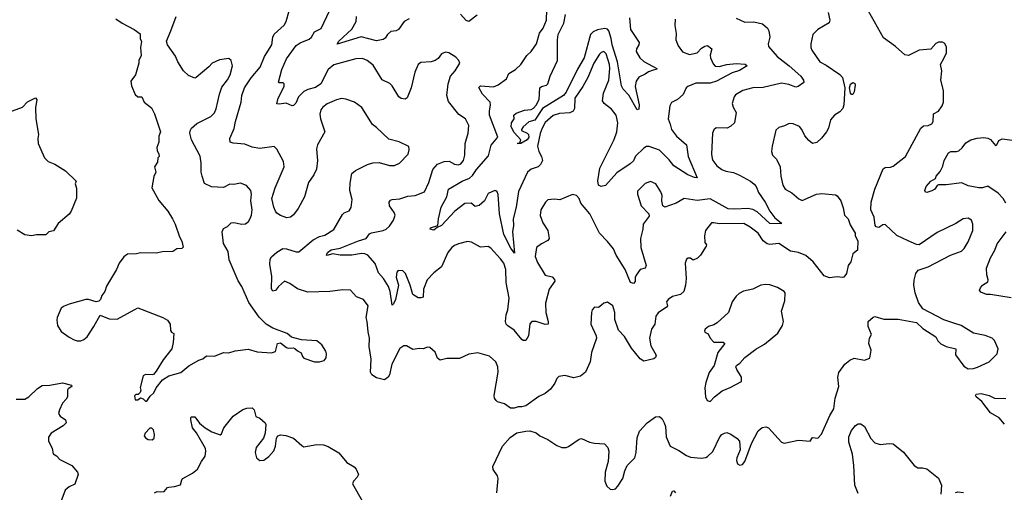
# Model space of a CAD drawing. Extents: x 2133461 to 2293071, y 753526 to 916327.
# Tile 304 of 459: x 2217344 to 2224932, y 881809 to 885450. Entities that reach past the tile are written whole.
import ezdxf

# ---------------------------------------------------------------- set-up
doc = ezdxf.new("R2010")
doc.units = 0

msp = doc.modelspace()

# ---------------------------------------------------------------- linework, layer by layer
at = {"layer": '0CON10XD'}
for points in [[(2220965, 882858.5), (2220875, 882883.1), (2220805, 882873.1), (2220735, 882839.4), (2220635, 882840), (2220585, 882826.7), (2220565, 882842.5), (2220545, 882887.5), (2220505, 882923.3), (2220485, 882926.7), (2220456.1, 882913.9), (2220425, 882916.7), (2220375, 882908.8), (2220325, 882936.2), (2220303.9, 882936.1), (2220274.2, 882915.8), (2220212.5, 882795), (2220194.3, 882715), (2220184, 882695), (2220155, 882676), (2220095, 882690), (2220058.8, 882715), (2220048, 882735), (2220051.9, 882835), (2220036.8, 882933.2), (2220040, 882995), (2220029.4, 883045), (2220023.1, 883125), (2220014.2, 883155), (2220028.8, 883245), (2219995, 883293.3), (2219940, 883315), (2219895, 883365.8), (2219835, 883369.2), (2219735, 883355.5), (2219565, 883351.8), (2219485, 883376.9), (2219425, 883417.1), (2219385, 883434.2), (2219338.7, 883395), (2219315, 883362.4), (2219295, 883359.6), (2219285.8, 883375.8), (2219287.5, 883475), (2219271.2, 883565), (2219274, 883605), (2219285, 883623.3), (2219325, 883658.8), (2219373, 883687), (2219400, 883685), (2219475, 883662), (2219495, 883662.5), (2219605, 883753.3), (2219655, 883778.6), (2219695, 883789.4), (2219766.6, 883833.4), (2219831.7, 883948.3), (2219845, 883960.8), (2219882.3, 883977.7), (2219898.3, 884001.7), (2219905.7, 884064.3), (2219889.4, 884135), (2219890.5, 884189.5), (2219905, 884266), (2219932.6, 884287.4), (2220025.6, 884334.4), (2220065, 884348.1), (2220115, 884350), (2220195, 884327.5), (2220232.7, 884327.3), (2220271.2, 884345), (2220338, 884415), (2220346.1, 884446.1), (2220343, 884473), (2220269.7, 884509.7), (2220188.9, 884528.9), (2220095, 884620), (2220062.1, 884642.1), (2219982.4, 884772.4), (2219925, 884814.2), (2219857.9, 884837.9), (2219825, 884841.4), (2219785, 884833.1), (2219715, 884801.4), (2219680.8, 884775), (2219665.5, 884754.5), (2219657.6, 884722.4), (2219662.1, 884685), (2219696, 884585), (2219640, 884485), (2219632.7, 884455), (2219635, 884422.5), (2219639.3, 884365), (2219630.5, 884299.5), (2219611.1, 884255), (2219571.1, 884195), (2219538.6, 884085), (2219490, 883995), (2219455, 883947.5), (2219431.7, 883928.3), (2219404.1, 883924.1), (2219355, 883940), (2219325, 883960), (2219315, 883973.8), (2219301.9, 884005), (2219287.3, 884072.7), (2219312.9, 884155), (2219381.5, 884315), (2219378.1, 884358.1), (2219325, 884451.2), (2219305, 884472), (2219195, 884458.1), (2219135, 884468.8), (2219079.7, 884489.7), (2218988.7, 884498.7), (2218967.5, 884507.5), (2218963.1, 884535), (2218997.6, 884612.4), (2219007.9, 884665), (2219050.4, 884815), (2219055.5, 884865.5), (2219076, 884925), (2219128.2, 885001.8), (2219198.5, 885085), (2219232.2, 885165), (2219287.5, 885255), (2219295.5, 885315), (2219305, 885337.1), (2219382.6, 885407.4), (2219397.1, 885435), (2219421.3, 885518.7)], [(2222865, 885461.4), (2222931.5, 885431.5), (2223002.1, 885432.1), (2223068.2, 885418.2), (2223108, 885385), (2223117.5, 885365), (2223125.6, 885315), (2223112.5, 885265), (2223115, 885244), (2223181.9, 885165), (2223274.8, 885094.8), (2223364.4, 885015), (2223384, 884985), (2223387.5, 884965), (2223344.5, 884935.5), (2223325, 884929.4), (2223271.5, 884951.5), (2223215, 884960), (2223075, 884927.5), (2222995, 884925.5), (2222916.7, 884905), (2222860.3, 884869.7), (2222850, 884855), (2222834.3, 884805), (2222842, 884775), (2222866.7, 884735), (2222852.9, 884655), (2222825, 884628.9), (2222796.1, 884613.9), (2222712.5, 884617.5), (2222695, 884600), (2222684, 884575), (2222675.5, 884415), (2222679.8, 884379.8), (2222685, 884364), (2222717.5, 884325), (2222755, 884296.9), (2222785, 884283.1), (2222845, 884271.5), (2222891.7, 884251.7), (2222976, 884205), (2223005, 884181.4), (2223018.9, 884165), (2223038.3, 884118.3), (2223090.6, 884045), (2223125.5, 883975), (2223165, 883923.3), (2223213.8, 883885), (2223212.5, 883877.5), (2223125, 883880), (2223028.8, 883968.8), (2222995, 883986.7), (2222955, 883994.8), (2222855, 883989.2), (2222805, 883992.9), (2222665, 884068.9), (2222565, 884056.5), (2222465, 884071.9), (2222403, 884037), (2222315, 884006), (2222301.2, 884015), (2222292.5, 884055), (2222295.6, 884095), (2222285, 884123.8), (2222246, 884185), (2222205, 884202), (2222165, 884188), (2222105, 884130), (2222106, 884106), (2222134.2, 884015), (2222193.3, 883955), (2222196.2, 883935), (2222150, 883875), (2222147.5, 883835), (2222129.2, 883765), (2222132, 883695), (2222172, 883555), (2222163.8, 883536.2), (2222126, 883524), (2222095, 883481.2), (2222087.6, 883462.4), (2222087.3, 883432.7), (2222075, 883417.5), (2222052.3, 883425), (2222010.4, 883525), (2221942.3, 883635), (2221919.6, 883685), (2221875, 883741.8), (2221812.2, 883805), (2221737.3, 883955), (2221695.6, 884005), (2221669.2, 884035), (2221655, 884072.5), (2221636.7, 884095), (2221605, 884103.3), (2221506.8, 884063.2), (2221465, 884068.1), (2221415, 884060.8), (2221395.8, 884045), (2221360, 883985), (2221355, 883942.5), (2221375.8, 883885), (2221415.7, 883825), (2221425.7, 883765), (2221415, 883747.5), (2221365, 883722.9), (2221328, 883695), (2221318, 883625), (2221335, 883580), (2221385, 883493.8), (2221395, 883482.5), (2221448.9, 883468.9), (2221467, 883447), (2221468.8, 883435), (2221426, 883375), (2221395.8, 883265), (2221398.6, 883195), (2221418.1, 883125), (2221416, 883105), (2221395, 883102.2), (2221325, 883124), (2221290, 883125), (2221274.6, 883105.4), (2221265.5, 883015), (2221245, 882978.8), (2221225, 882978), (2221215, 882985.6), (2221155, 883057.1), (2221105, 883091.2), (2221094.2, 883105), (2221088.6, 883125), (2221094.7, 883175), (2221107.5, 883215), (2221115.9, 883305), (2221094.7, 883425), (2221092, 883525), (2221074.2, 883574.2), (2221048.7, 883608.7), (2220975, 883690), (2220955, 883703.1), (2220895, 883698.5), (2220825, 883734.6), (2220795, 883740.4), (2220726, 883724), (2220695, 883708.9), (2220675, 883694.3), (2220644.5, 883655), (2220594.7, 883545.3), (2220535, 883500), (2220484.4, 883445), (2220456.4, 883375), (2220455, 883313.3), (2220435, 883305.7), (2220415, 883307.8), (2220373.1, 883333.1), (2220354.5, 883404.5), (2220316.7, 883495), (2220295.9, 883515.9), (2220262.3, 883517.7), (2220250, 883505), (2220244.6, 883465.4), (2220263.3, 883405), (2220241.6, 883295), (2220225, 883260), (2220215, 883251.4), (2220200, 883355), (2220185.7, 883395), (2220148.4, 883455), (2220110.6, 883500.6), (2220085, 883572), (2220027.5, 883635), (2220005, 883645.6), (2219978.8, 883648.8), (2219905, 883636.4), (2219815, 883635.3), (2219755, 883645.4), (2219715, 883632.1), (2219708, 883635), (2219716.5, 883655), (2219745, 883675.8), (2219815, 883689), (2219955, 883745.4), (2220015, 883763.1), (2220040.5, 883799.5), (2220055, 883807.9), (2220144.6, 883824.6), (2220168.6, 883835), (2220195, 883859.4), (2220224.4, 883905), (2220236.9, 883945), (2220230, 883965), (2220194, 884015), (2220191.2, 884045), (2220201.2, 884058.8), (2220214.4, 884065.6), (2220275, 884068.9), (2220335, 884090.5), (2220392.5, 884095), (2220465, 884123.8), (2220496.5, 884195), (2220528.1, 884295), (2220565, 884337.5), (2220615, 884357.5), (2220655, 884358.6), (2220695, 884337.5), (2220725, 884331.9), (2220745, 884340), (2220765.7, 884365), (2220774.3, 884405), (2220778.1, 884495), (2220801.4, 884575), (2220805.5, 884635.5), (2220779.2, 884685), (2220729.3, 884719.3), (2220649.1, 884819.1), (2220636.9, 884865), (2220646.1, 884955), (2220664.6, 885015.4), (2220699.2, 885055), (2220736.2, 885115), (2220728.8, 885135), (2220705, 885160), (2220652.5, 885195), (2220625, 885198.8), (2220595, 885186.7), (2220568.3, 885151.7), (2220545, 885136), (2220515, 885124.3), (2220435, 885120.8), (2220415.5, 885104.5), (2220389.5, 885045), (2220361.1, 884925), (2220331.2, 884848.8), (2220315, 884838), (2220285, 884841.4), (2220266, 884855), (2220215, 884940), (2220197, 884957), (2220137.6, 884987.6), (2220068.9, 885098.9), (2220022.5, 885135), (2219985, 885150.9), (2219935, 885147.5), (2219765, 885101.6), (2219722.9, 885065), (2219665, 884955.8), (2219625, 884927.5), (2219565, 884911.5), (2219535, 884895.6), (2219494.3, 884855), (2219472.7, 884807.3), (2219455, 884788.8), (2219445, 884786.7), (2219397.9, 884807.9), (2219345, 884799.2), (2219325, 884802.5), (2219335.7, 884845), (2219383.8, 884935), (2219382.5, 884955), (2219375, 884962.5), (2219345, 884962.5), (2219338.3, 884968.3), (2219364.4, 885065), (2219400.7, 885149.3), (2219475, 885250), (2219505, 885272.2), (2219575, 885299.1), (2219593.5, 885315), (2219617.3, 885355), (2219668.8, 885381.2), (2219733, 885517)], [(2222395.8, 885455), (2222394, 885405), (2222404.4, 885344.4), (2222401.9, 885295), (2222419.3, 885249.3), (2222453.2, 885203.2), (2222505, 885181.2), (2222565, 885193.6), (2222598.6, 885231.4), (2222625, 885247.1), (2222645, 885250), (2222677.5, 885225), (2222664.5, 885175.5), (2222667.5, 885155), (2222688.9, 885108.9), (2222705, 885092.7), (2222735, 885090), (2222795, 885105.3), (2222865, 885112.2), (2222935, 885106.9), (2222950, 885095), (2222890.8, 885059.2), (2222835, 885039.6), (2222713.3, 884976.7), (2222665, 884961.8), (2222555, 884960.4), (2222494, 884935), (2222481.1, 884925), (2222456.2, 884873.8), (2222415, 884836), (2222368.3, 884811.7), (2222354.2, 884785), (2222341.1, 884685), (2222358.5, 884645), (2222366.4, 884605), (2222405, 884552.2), (2222484.3, 884485), (2222495.6, 884395), (2222565, 884232.5), (2222545, 884232.9), (2222494.2, 884255), (2222385.5, 884325), (2222350.6, 884370.6), (2222275, 884445.5), (2222195, 884472.7), (2222175, 884471.8), (2222155, 884460.6), (2222091.4, 884398.6), (2222075, 884363.3), (2222050, 884340), (2221945, 884269.7), (2221858.5, 884171.5), (2221825, 884163.9), (2221805.3, 884175.3), (2221800.9, 884209.1), (2221816.5, 884305), (2221925, 884526.2), (2221945.5, 884585), (2221953.3, 884655), (2221941.4, 884715), (2221905, 884760.6), (2221848.6, 884805), (2221835.5, 884825.5), (2221843.8, 884885), (2221884.2, 884985), (2221893.2, 885075), (2221890.4, 885105), (2221865, 885186.7), (2221845, 885204.4), (2221825, 885197.8), (2221811.5, 885185), (2221770.3, 885115), (2221722.7, 885005), (2221684.7, 884935.3), (2221623.6, 884845), (2221619.6, 884765), (2221609.5, 884745), (2221585, 884732.5), (2221503.7, 884726.3), (2221455, 884712.5), (2221395, 884657.1), (2221370.5, 884615), (2221355, 884573.3), (2221335.5, 884475.5), (2221345.6, 884435), (2221366.9, 884395), (2221372.5, 884365), (2221359.2, 884335), (2221338.8, 884315), (2221285, 884298.1), (2221257.1, 884275), (2221189.6, 884125), (2221169.4, 884005), (2221147.1, 883915), (2221150.8, 883865), (2221141.9, 883815), (2221157.7, 883652.3), (2221129.9, 883689.9), (2221075.2, 883795), (2221041, 883955), (2221032.1, 884102.1), (2221025, 884122.9), (2221015, 884131.5), (2221005, 884133.5), (2220955, 884109.6), (2220926.9, 884053.1), (2220885, 884018.2), (2220855, 884011.4), (2220823.3, 884035), (2220775, 884033.5), (2220697.5, 883975), (2220595.6, 883865), (2220560.5, 883849.5), (2220535, 883828), (2220507.5, 883835), (2220510, 883845), (2220566.7, 883863.3), (2220570.9, 883915), (2220592.2, 884005), (2220635.3, 884085), (2220650, 884145), (2220754.6, 884205), (2220811, 884229), (2220835, 884248.9), (2220865, 884296.5), (2220957.8, 884402.2), (2220977.9, 884482.1), (2221028.8, 884545), (2220966.2, 884713.8), (2220964, 884745), (2220972.9, 884795), (2220969.4, 884815), (2220910.8, 884875), (2220882.7, 884927.3), (2220895, 884939.2), (2220995, 884931.4), (2221032, 884948), (2221095.5, 884994.5), (2221114.5, 885035.5), (2221165, 885066), (2221206, 885105), (2221252.5, 885175), (2221286.2, 885205), (2221327.1, 885265), (2221350, 885345), (2221378, 885385), (2221404, 885445), (2221408, 885525)], [(2221884, 882125), (2221878.8, 882045), (2221856.2, 881965), (2221853.8, 881895), (2221870, 881855), (2221895, 881833.3), (2221915, 881831.2), (2221935, 881836.7), (2221955, 881856.7), (2221992.5, 881915), (2222006.9, 881975), (2222025.6, 882014.4), (2222086, 882075), (2222095.6, 882114.4), (2222102, 882228), (2222120.6, 882279.4), (2222180, 882345), (2222245, 882391.2), (2222275, 882393.8), (2222295, 882373.8), (2222311.4, 882345), (2222321.1, 882315), (2222326.9, 882235), (2222357.1, 882165), (2222425, 882131.5), (2222482.1, 882092.1), (2222515, 882080.4), (2222595, 882072.5), (2222633.1, 882076.9), (2222645, 882084.2), (2222686.7, 882123.3), (2222740, 882235), (2222755, 882253.8), (2222775, 882264), (2222795, 882268.8), (2222825, 882256.7), (2222873.9, 882223.9), (2222891.7, 882201.7), (2222898, 882135), (2222870, 882075), (2222868.8, 882055), (2222875, 882027.5), (2222895, 882017.5), (2222915, 882022.5), (2222933.3, 882045), (2222984.4, 882185.6), (2223035, 882283.3), (2223065, 882308.8), (2223095, 882313.3), (2223115, 882306.2), (2223216.1, 882196.1), (2223235, 882186.7), (2223345, 882209.2), (2223435, 882203.3), (2223455, 882230), (2223495, 882226.2), (2223523.2, 882256.8), (2223588.3, 882401.7), (2223619.3, 882450.7), (2223628.8, 882535), (2223656.2, 882625), (2223650, 882695), (2223658.3, 882731.7), (2223704.1, 882795.9), (2223742.7, 882827.3), (2223775, 882842), (2223855, 882827.5), (2223896.7, 882843.3), (2223906.7, 882905), (2223887.5, 882955), (2223892.5, 882995), (2223910, 883025), (2223884, 883085), (2223883.3, 883125), (2223921.7, 883158.3), (2223935, 883162.5), (2224005, 883143.8), (2224115, 883143.8), (2224255, 883118), (2224305, 883071.2), (2224405.7, 883005.7), (2224421.2, 882975), (2224443, 882953), (2224485, 882931.2), (2224560, 882915), (2224556.7, 882866.7), (2224619.7, 882779.7), (2224655, 882760.8), (2224695, 882763.3), (2224726.9, 882773.1), (2224816.7, 882815), (2224876.7, 882875), (2224883.8, 882915), (2224857.5, 882977.5), (2224837.5, 882995), (2224785, 883016), (2224695, 883034), (2224600, 883095), (2224542.7, 883112.7), (2224467.3, 883137.3), (2224305, 883222), (2224272, 883272), (2224244.4, 883345), (2224235.6, 883405), (2224237.9, 883442.1), (2224251.4, 883495), (2224269.1, 883520.9), (2224346.2, 883545), (2224517.5, 883635), (2224602.7, 883667.3), (2224624.2, 883685.8), (2224655, 883737.5), (2224690, 883825), (2224690, 883875), (2224678.8, 883905), (2224655, 883920), (2224615, 883916.2), (2224559.5, 883880.5), (2224415, 883810.8), (2224275, 883716.2), (2224255, 883718), (2224192.5, 883745), (2224105, 883788), (2224015, 883870.8), (2223995, 883868.6), (2223965, 883848.8), (2223943.6, 883853.6), (2223936.7, 883865), (2223928.8, 883928.8), (2223902.5, 883985), (2223907.5, 884045), (2223934, 884145), (2223998.3, 884301.7), (2224015, 884310.8), (2224055, 884312.9), (2224075, 884320.8), (2224171.2, 884395), (2224290, 884615), (2224308.6, 884631.4), (2224345.6, 884634.4), (2224375, 884648), (2224384.4, 884665.6), (2224386, 884725), (2224425, 884746.2), (2224454, 884785), (2224464, 884815), (2224464.3, 884905), (2224444.2, 884985), (2224450, 885055), (2224441.2, 885105), (2224468, 885155), (2224488, 885195), (2224487.7, 885237.7), (2224475, 885267.5), (2224455, 885277.5), (2224425, 885276.7), (2224405, 885266.2), (2224365, 885223.8), (2224275, 885215.7), (2224195, 885174), (2224165, 885178.8), (2224095, 885242.9), (2224000.5, 885310.5), (2223885.7, 885515)], [(2218085, 885457.5), (2218135, 885423.8), (2218227.5, 885375), (2218271.7, 885341.7), (2218273.3, 885305), (2218283, 885283), (2218276.7, 885235), (2218280, 885175), (2218262.5, 885135), (2218262.5, 885115), (2218237.5, 885025), (2218200, 884975), (2218205, 884940), (2218235, 884873.3), (2218255, 884856.7), (2218286.4, 884856.4), (2218304.1, 884814.1), (2218360.7, 884770.7), (2218383.3, 884725), (2218430, 884585), (2218417, 884553), (2218416.7, 884505), (2218402.5, 884465), (2218403, 884443), (2218417.5, 884415), (2218420, 884395), (2218410, 884385), (2218407, 884353), (2218382.5, 884315), (2218392.5, 884275), (2218378.3, 884241.7), (2218363.3, 884155), (2218417.7, 884057.7), (2218485.8, 883975.8), (2218523.3, 883915), (2218543.3, 883875), (2218576.1, 883776.1), (2218594.1, 883744.1), (2218603, 883697), (2218595, 883687.5), (2218555, 883683.3), (2218525, 883663.3), (2218445, 883662.5), (2218395, 883650), (2218275, 883653.3), (2218245, 883646.2), (2218176.4, 883643.6), (2218147.7, 883622.3), (2218111.2, 883575), (2218090, 883525), (2218014.3, 883395.7), (2218000, 883355), (2217976.7, 883325), (2217966.7, 883295), (2217955, 883280), (2217935, 883276), (2217875, 883293.8), (2217855, 883293.8), (2217725, 883258.8), (2217686.4, 883243.6), (2217665, 883227.5), (2217633.8, 883155), (2217631.2, 883135), (2217636.7, 883095), (2217665, 883047.5), (2217725, 883003.3), (2217764.1, 882984.1), (2217786.4, 882976.4), (2217815, 882976.7), (2217837.5, 882985), (2217865, 883007.5), (2217916.7, 883085), (2217965, 883172.5), (2218035, 883144), (2218095, 883142), (2218255, 883229.2), (2218447.5, 883155), (2218483.9, 883133.9), (2218503.6, 883103.6), (2218506.7, 883055), (2218515, 883042.5), (2218533, 883033), (2218528.3, 882961.7), (2218516.7, 882915), (2218449.5, 882830.5), (2218397.3, 882742.7), (2218375, 882717.5), (2218365, 882712.5), (2218315, 882716), (2218296.7, 882705), (2218272.5, 882615), (2218277.5, 882595), (2218271.7, 882578.3), (2218257, 882563), (2218238.3, 882561.7), (2218228.3, 882551.7), (2218235, 882520), (2218255, 882520), (2218275, 882537.5), (2218295, 882530), (2218315, 882510), (2218325, 882510)], [(2218325, 882510), (2218350.7, 882549.3), (2218377.5, 882575), (2218395, 882612.5), (2218444.2, 882675.8), (2218495, 882706), (2218585, 882732.9), (2218647.6, 882782.4), (2218725, 882827.1), (2218755, 882837.5), (2218785, 882859.2), (2218846.4, 882856.4), (2218915, 882886.2), (2218955, 882882.5), (2219005, 882898.8), (2219105, 882912.5), (2219175, 882891.2), (2219286.1, 882883.9), (2219316.4, 882893.6), (2219332.5, 882955), (2219355, 882960), (2219400, 882925), (2219415, 882920), (2219453, 882923), (2219465, 882917.5), (2219485, 882897.5), (2219513, 882883), (2219523.3, 882855), (2219535, 882843.3), (2219617, 882813), (2219655, 882813.3), (2219690, 882825), (2219706.7, 882845), (2219710, 882875), (2219703.3, 882895), (2219674.1, 882944.1), (2219635, 882976.7), (2219515, 882982.5), (2219458.3, 882998.3), (2219440, 883005), (2219405, 883032.5), (2219295, 883073.3), (2219245, 883103.3), (2219188.8, 883158.8), (2219110.3, 883270.3), (2219055.6, 883395), (2219028.3, 883438.3), (2218959.1, 883599.1), (2218951.2, 883665), (2218914, 883725), (2218904, 883815), (2218915, 883840), (2218945, 883856.7), (2218975, 883886), (2218995, 883888), (2219056.1, 883873.9), (2219085, 883876.2), (2219106.7, 883895), (2219121.2, 883918.8), (2219131.4, 883945), (2219136.5, 883985), (2219124.5, 884055), (2219131.9, 884105), (2219125, 884133.3), (2219093.6, 884173.6), (2219045, 884189.2), (2218995, 884180.8), (2218965, 884183.8), (2218915, 884158), (2218823.2, 884163.2), (2218768.8, 884188.8), (2218751.9, 884245), (2218743.1, 884275), (2218743.1, 884345), (2218735, 884397.5), (2218668, 884525), (2218656, 884575), (2218657.3, 884592.7), (2218668.8, 884615), (2218709.7, 884650.3), (2218816.6, 884703.4), (2218845, 884733.3), (2218857.9, 884762.1), (2218883.2, 884876.8), (2218901.2, 884928.8), (2218945, 884986.7), (2218966.1, 885026.1), (2218983.6, 885093.6), (2218980, 885115), (2218973.3, 885135), (2218955, 885150), (2218885, 885140), (2218826.7, 885115), (2218802.9, 885087.1), (2218705, 885003.3), (2218695, 885000), (2218645, 885020), (2218608, 885055), (2218563.8, 885125), (2218545, 885167.5), (2218483.3, 885255), (2218476.7, 885285), (2218508, 885365), (2218549.2, 885475)], [(2220345, 885455.8), (2220306.2, 885435), (2220263.8, 885375), (2220245, 885364), (2220205, 885360), (2220178.8, 885335), (2220162, 885308), (2220145, 885298), (2220093.9, 885286.1), (2219977.1, 885317.1), (2219791.7, 885261.7), (2219804.3, 885285), (2219905, 885375.6), (2219937.5, 885435), (2219941.1, 885475)], [(2220869.2, 885485), (2220805, 885436.2), (2220784.3, 885444.3), (2220742.5, 885492.5)], [(2223574, 885505), (2223588, 885445), (2223582, 885425), (2223496, 885375), (2223456, 885335), (2223441.2, 885265), (2223441.2, 885235), (2223448.8, 885215), (2223510, 885125), (2223559.4, 885099.4), (2223665, 885027.5), (2223684.6, 885004.6), (2223704.6, 884925), (2223696.5, 884793.5), (2223686.9, 884765), (2223665, 884740), (2223622.5, 884715), (2223591.7, 884678.3), (2223576.2, 884615), (2223561.2, 884585), (2223524.2, 884535.8), (2223487.3, 884502.7), (2223455, 884496.7), (2223425, 884518), (2223395, 884555.8), (2223372.2, 884605), (2223355, 884625.8), (2223305, 884648), (2223275, 884649.2), (2223239.1, 884630.9), (2223195, 884618.6), (2223172.2, 884597.8), (2223143.1, 884475), (2223139.2, 884435), (2223145.8, 884405), (2223177.1, 884375), (2223205.4, 884315.4), (2223210.4, 884245), (2223224.3, 884175), (2223243.6, 884143.6), (2223295, 884115.8), (2223349.5, 884069.5), (2223375, 884056.7), (2223485, 884105.8), (2223525, 884110), (2223630.5, 884100.5), (2223645, 884093.3), (2223672.5, 884055), (2223689.3, 883999.3), (2223701.4, 883945), (2223728.8, 883915), (2223745, 883870), (2223782.5, 883805), (2223782.5, 883785), (2223803.3, 883745), (2223800, 883675), (2223763.9, 883646.1), (2223748.8, 883585), (2223728.8, 883555), (2223716.7, 883495), (2223695, 883466.7), (2223685, 883463.8), (2223645, 883470), (2223585, 883460), (2223545, 883476.2), (2223459.1, 883585), (2223402, 883632), (2223345, 883656.7), (2223285, 883667.5), (2223195, 883725.7), (2223125, 883716.9), (2223105, 883723.1), (2223073.3, 883745), (2223035, 883804.2), (2222975, 883852.5), (2222925, 883879.4), (2222735, 883876.9), (2222695, 883885.8), (2222676.4, 883883.6), (2222628.8, 883825), (2222622, 883785), (2222624.2, 883734.2), (2222636.2, 883715), (2222633.8, 883705), (2222590, 883635), (2222567.7, 883612.3), (2222535, 883597.5), (2222513, 883613), (2222495, 883612.5), (2222483.8, 883605), (2222473.8, 883575), (2222480, 883455), (2222475.7, 883405), (2222461.4, 883355), (2222437.6, 883332.4), (2222375, 883317.5), (2222342.9, 883295), (2222330, 883275), (2222335.9, 883245.9), (2222329.2, 883235), (2222265, 883191.4), (2222246.7, 883165), (2222240.4, 883105), (2222214.4, 883065), (2222198.9, 882995), (2222207.2, 882937.2), (2222248.8, 882865), (2222243.8, 882846.2), (2222232.3, 882837.7), (2222155, 882818), (2222125, 882836.2), (2222058.3, 882918.3), (2222005, 883010), (2221958.7, 883058.7), (2221930.9, 883140.9), (2221930.8, 883195), (2221916.7, 883245), (2221875, 883272.5), (2221845, 883266.7), (2221828.6, 883251.4), (2221805, 883231.2), (2221773.9, 883236.1), (2221756.7, 883215), (2221750, 883195), (2221746.7, 883105), (2221788.1, 883015), (2221790.6, 882995), (2221751.4, 882885), (2221742, 882815), (2221703.8, 882735), (2221665, 882702.5), (2221615, 882690.6), (2221545, 882709.4), (2221499.2, 882700.8), (2221483.8, 882685), (2221469.7, 882650.3), (2221435, 882604), (2221395, 882570), (2221345, 882547.1), (2221245, 882475.8), (2221215, 882466), (2221185, 882468), (2221155, 882455.7), (2221127, 882457), (2221080.3, 882490.3), (2221027.5, 882505), (2221015.7, 882515.7), (2221004.2, 882535), (2221001.9, 882555), (2221030.6, 882735), (2221030, 882775), (2221013, 882813), (2220965, 882858.5)], [(2222044.4, 885465), (2222051.1, 885375), (2222118.6, 885275), (2222116.9, 885255), (2222096.9, 885225), (2222094.3, 885205), (2222122.5, 885155), (2222155, 885127.5), (2222253.3, 885075), (2222252.5, 885065), (2222225, 885062), (2222191.4, 885048.6), (2222165, 885030), (2222115, 885008.1), (2222095.5, 884975), (2222086.5, 884935), (2222119.2, 884795), (2222115, 884760), (2222102.5, 884755), (2222038.4, 884868.4), (2221995, 884914.4), (2221981.2, 884941.2), (2221951, 885125), (2221909.4, 885255), (2221902.7, 885305), (2221884.8, 885364.8), (2221875, 885376.7), (2221855, 885382.7), (2221797.1, 885372.9), (2221763.7, 885356.3), (2221743.2, 885335), (2221695.2, 885154.8), (2221642.6, 885067.4), (2221555, 884892.3), (2221534.7, 884865), (2221374.2, 884765.8), (2221315, 884676.9), (2221267.4, 884662.6), (2221225.6, 884625), (2221211.4, 884605), (2221212.5, 884595), (2221255, 884574.6), (2221265.4, 884565), (2221268.2, 884545), (2221254.3, 884525), (2221206.2, 884495), (2221177.5, 884495), (2221198.3, 884501.7), (2221207.1, 884525), (2221155, 884580), (2221132.8, 884625), (2221135, 884654), (2221154, 884685), (2221153.3, 884715), (2221171.1, 884728.9), (2221235, 884753.1), (2221285, 884758.6), (2221305, 884767.1), (2221325, 884790.5), (2221347.3, 884835), (2221354.1, 884925.9), (2221365, 884934.5), (2221405, 884944.4), (2221415, 884955.8), (2221433.4, 885015), (2221490, 885135), (2221490.3, 885295), (2221495.2, 885335), (2221536.9, 885423.1), (2221550.5, 885489.5)], [(2223765, 884872.5), (2223755, 884872.5), (2223746.7, 884885), (2223739.2, 884925), (2223747.7, 884952.3), (2223765, 884966.7), (2223779.3, 884959.3), (2223783.3, 884945), (2223776.2, 884895), (2223765, 884872.5)], [(2217261.7, 884738.3), (2217365, 884776.2), (2217405, 884816.7), (2217465, 884847.5), (2217476.2, 884836.2), (2217465, 884770), (2217468.8, 884685), (2217490, 884565), (2217484.2, 884535), (2217486.7, 884495), (2217536.2, 884385), (2217565, 884356.7), (2217615, 884336), (2217697.5, 884285), (2217780, 884205), (2217772.5, 884185), (2217783, 884153), (2217781.2, 884075), (2217740.8, 883975), (2217725, 883952.5), (2217641.1, 883878.9), (2217605.8, 883824.2), (2217570, 883815), (2217545, 883792.5), (2217475, 883792.9), (2217435, 883785.5), (2217385, 883791.8), (2217325, 883829.4)], [(2224942.9, 884035), (2224922.6, 884072.6), (2224885, 884113.1), (2224805, 884166.7), (2224765, 884154.5), (2224736.2, 884153.8), (2224655, 884169.5), (2224605, 884192.5), (2224485, 884177.5), (2224425, 884177.5), (2224415, 884172.5), (2224396.2, 884145), (2224375, 884132.5), (2224335, 884118.8), (2224325, 884120), (2224319.2, 884135), (2224330, 884165), (2224365, 884206.9), (2224403, 884227), (2224406.7, 884245), (2224438.8, 884281.2), (2224458.8, 884321.2), (2224468, 884365), (2224502.5, 884425), (2224520, 884435), (2224565, 884433.3), (2224580.7, 884439.3), (2224607.5, 884462.5), (2224635, 884500.8), (2224675, 884524.3), (2224722.8, 884537.2), (2224775, 884541.5), (2224805, 884537.5), (2224826.9, 884526.9), (2224865, 884480), (2224875, 884486.7), (2224890.6, 884519.4), (2224915, 884531.1), (2225035, 884515.6)], [(2224984.2, 883305.8), (2224825, 883332), (2224795, 883332), (2224750.3, 883350.3), (2224740, 883365), (2224748.8, 883385), (2224765, 883403.8), (2224805, 883430), (2224808, 883445), (2224796.9, 883485), (2224795.9, 883535.9), (2224826.7, 883615), (2224860.5, 883675), (2224877.2, 883722.8), (2224947.1, 883815)], [(2222665, 882507.5), (2222700, 882545), (2222759.1, 882590.9), (2222820, 882615), (2222906.4, 882663.6), (2222907.5, 882695), (2222870, 882755), (2222863.8, 882775), (2222867.5, 882785), (2222895, 882803.3), (2222932.1, 882847.9), (2223017.9, 882912.1), (2223085, 882951.2), (2223186.3, 883033.7), (2223222, 883095), (2223230, 883125), (2223215.7, 883205), (2223240, 883285), (2223242.5, 883345), (2223236.1, 883356.1), (2223185, 883386.2), (2223125, 883407.5), (2223095, 883410), (2223055, 883404.2), (2222995, 883373.1), (2222922.7, 883357.3), (2222889.7, 883340.3), (2222865, 883318.8), (2222834.5, 883275.5), (2222806, 883195), (2222718.8, 883115), (2222695, 883099.2), (2222652.5, 883085), (2222627.5, 883065), (2222623, 883053), (2222623.6, 883043.6), (2222650, 883030), (2222666, 882996), (2222693.3, 882965), (2222765, 882966.6), (2222779.1, 882955), (2222724.4, 882885), (2222697.5, 882785), (2222657.9, 882732.1), (2222631.4, 882655), (2222624.1, 882614.1), (2222628.8, 882545), (2222642.5, 882515), (2222665, 882507.5)], [(2217316.4, 882526.4), (2217385, 882526.2), (2217415, 882544), (2217482.6, 882607.4), (2217518.3, 882631.7), (2217577, 882633), (2217675, 882652.2), (2217742.5, 882635), (2217747.5, 882625), (2217717.5, 882605), (2217712.5, 882595), (2217712.5, 882545), (2217702.5, 882525), (2217673.3, 882495), (2217650, 882445), (2217643.3, 882415), (2217657.5, 882395), (2217696.4, 882366.4), (2217702.5, 882345), (2217678.8, 882321.2), (2217588, 882265), (2217567.7, 882232.3), (2217567.5, 882205), (2217595.8, 882145), (2217602.5, 882105), (2217629.3, 882089.3), (2217655, 882061.2), (2217745, 882014.2), (2217791.2, 881965), (2217796, 881945), (2217768.8, 881871.2), (2217725, 881850), (2217695.9, 881824.1), (2217653.8, 881715)], [(2224934.7, 882334.7), (2224893.7, 882383.7), (2224825, 882422.2), (2224759.1, 882509.1), (2224715.8, 882545), (2224710.8, 882555), (2224715.9, 882564.1), (2224755, 882570.5), (2224815, 882554.3), (2224857.5, 882535), (2224945, 882532)], [(2218384.2, 881805.8), (2218405, 881816), (2218432.5, 881812.5), (2218457.5, 881815), (2218483.8, 881845), (2218495, 881849.4), (2218537.6, 881852.4), (2218583.8, 881866.2), (2218593.5, 881905), (2218601.5, 881915), (2218676.7, 881955), (2218715, 881986.7), (2218745, 882046.7), (2218773.2, 882086.8), (2218778.8, 882125), (2218775.4, 882145), (2218707, 882267), (2218677.1, 882305), (2218663.6, 882366.4), (2218663.3, 882385), (2218669.3, 882390.7), (2218695, 882390), (2218730.8, 882340.8), (2218775, 882305.5), (2218826.2, 882275), (2218888.3, 882251.7), (2218900.7, 882259.3), (2218917.5, 882305), (2218990, 882395), (2219065, 882445.6), (2219095, 882458), (2219135, 882460), (2219151.2, 882445), (2219165, 882392.5), (2219195, 882380), (2219236.7, 882345), (2219241.7, 882331.7), (2219237.1, 882265), (2219223.1, 882225), (2219168, 882155), (2219159.2, 882115), (2219168.8, 882075), (2219195, 882053.8), (2219225, 882056.2), (2219265, 882084.2), (2219302.1, 882127.9), (2219315.7, 882165), (2219324.4, 882225.6), (2219335, 882243.3), (2219355, 882251.2), (2219395, 882246.2), (2219455, 882226.7), (2219518.3, 882168.3), (2219535, 882160), (2219635, 882176), (2219685, 882174.2), (2219721.7, 882161.7), (2219805, 882111.9), (2219865, 882038), (2219921.2, 882005), (2219937.2, 881987.2), (2219954.3, 881945), (2219945.4, 881924.6), (2219916, 881895), (2219909.2, 881875), (2219983, 881743)], [(2223773.9, 882016.1), (2223761.7, 882101.7), (2223734.4, 882195), (2223734.2, 882235), (2223754.3, 882285), (2223785, 882324.2), (2223805, 882336.7), (2223826.9, 882336.9), (2223854.3, 882315), (2223905, 882222), (2223935, 882188.9), (2223975, 882176.7), (2224045.8, 882185.8), (2224075, 882181.4), (2224155, 882117.5), (2224237.5, 882015), (2224265, 881996.7), (2224301.7, 881998.3), (2224335, 881990), (2224425, 881918.8), (2224448.8, 881865), (2224444, 881795)], [(2218365, 882213.8), (2218380, 882225), (2218383.3, 882255), (2218375, 882290), (2218361.7, 882301.7), (2218348.3, 882301.7), (2218312.5, 882265), (2218303.3, 882245), (2218315, 882227.5), (2218335, 882216.7), (2218365, 882213.8)], [(2221022, 881805), (2221031.9, 881915), (2221025.7, 881935), (2220994.4, 881985), (2220991.2, 882008.8), (2221065, 882163.3), (2221125, 882230), (2221175, 882265.8), (2221245, 882280.8), (2221275, 882281.2), (2221325, 882266.2), (2221353, 882243), (2221415, 882216), (2221485, 882169.2), (2221523.2, 882153.2), (2221555, 882152.9), (2221575, 882161.4), (2221655, 882217.5), (2221675, 882224), (2221735, 882196), (2221775, 882186.2), (2221851.7, 882181.7), (2221876.7, 882155), (2221884, 882125)], [(2223805, 881800), (2223780.6, 881865), (2223773.9, 882016.1)], [(2222360.5, 881779.5), (2222375, 881817.5), (2222385, 881820), (2222397.5, 881805)], [(2224555, 881807.5), (2224575, 881812), (2224617.7, 881807.7)]]:
    msp.add_lwpolyline(points, dxfattribs=at)

doc.saveas('drawing.dxf')
